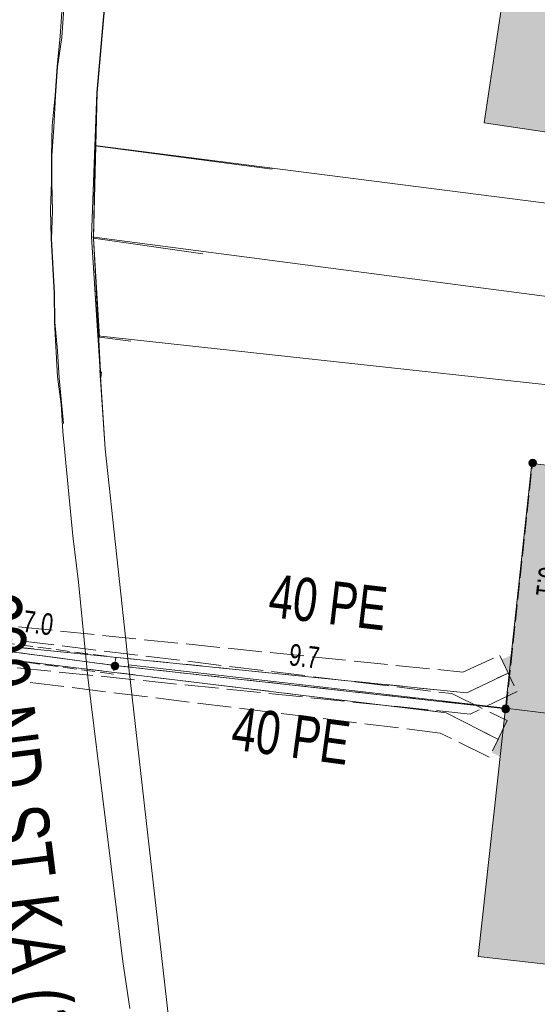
# Model space of a CAD drawing. Header units: metres. Extents: x -740 to 758, y -633 to 854.
# Tile 543 of 656: x 148 to 161, y -372 to -347. Entities that reach past the tile are written whole.
import ezdxf

# ---------------------------------------------------------------- set-up
doc = ezdxf.new("R2010")
doc.units = ezdxf.units.M
doc.header["$MEASUREMENT"] = 0
for name, pattern in [('333_125', [0.4576, 0.3328, -0.1248]), ('333_333', [0.6656, 0.3328, -0.3328]), ('416_125', [0.5408, 0.416, -0.1248]), ('416_416', [0.832, 0.416, -0.416]), ('832_208', [1.04, 0.832, -0.208])]:
    doc.linetypes.add(name, pattern=pattern)
for name, color, linetype in [('Gas.LOVION', 7, 'Continuous'), ('Grundkarte.LOVION', 7, 'Continuous'), ('Strom.LOVION', 7, 'Continuous'), ('StromBemass.LOVION', 7, 'Continuous'), ('Wasser.LOVION', 7, 'Continuous')]:
    doc.layers.add(name, color=color, linetype=linetype)
doc.styles.add('ERSTELLTER_STIL_1', font='arial.ttf')

msp = doc.modelspace()

# ---------------------------------------------------------------- hatches: boundary and pattern name
at = {"layer": 'Grundkarte.LOVION', "linetype": 'Continuous', "lineweight": 18}
for points in [[(169.01, -351.153), (170.359, -351.347), (171.186, -350.734), (171.976, -345.514), (169.907, -345.214), (168.675, -345.009), (160.277, -343.761), (159.365, -349.85), (167.763, -351.098), (168.989, -351.244)], [(159.89, -364.281), (168.355, -365.316), (169.027, -359.191), (160.541, -358.247)], [(159.89, -364.281), (159.218, -370.406), (167.645, -371.355), (168.355, -365.316)]]:
    msp.add_hatch(color=9, dxfattribs=at).paths.add_polyline_path(points)
at = {"layer": 'Strom.LOVION', "linetype": 'Continuous', "lineweight": 13}
msp.add_hatch(color=7, dxfattribs=at).paths.add_polyline_path([(159.958, -363.772), (159.837, -364.804), (160.061, -364.826), (160.182, -363.795)])
at = {"layer": 'StromBemass.LOVION', "linetype": 'Continuous', "lineweight": 13}
for points in [[(160.637, -358.298), (160.644, -358.288), (160.65, -358.278), (160.654, -358.267), (160.657, -358.255), (160.658, -358.243), (160.658, -358.232), (160.657, -358.22), (160.654, -358.208), (160.649, -358.197), (160.644, -358.187), (160.637, -358.177), (160.629, -358.169), (160.619, -358.161), (160.609, -358.155), (160.599, -358.15), (160.587, -358.146), (160.576, -358.144), (160.564, -358.143), (160.552, -358.144), (160.54, -358.147), (160.529, -358.15), (160.519, -358.155), (160.509, -358.162), (160.499, -358.169), (160.491, -358.178), (160.484, -358.188), (160.479, -358.198), (160.474, -358.209), (160.472, -358.22), (160.47, -358.232), (160.47, -358.244), (160.472, -358.256), (160.475, -358.267), (160.479, -358.278), (160.485, -358.289), (160.492, -358.298), (160.5, -358.307), (160.509, -358.314), (160.519, -358.321), (160.53, -358.326), (160.541, -358.329), (160.553, -358.331), (160.565, -358.332), (160.576, -358.331), (160.588, -358.329), (160.599, -358.325), (160.61, -358.32), (160.62, -358.314), (160.629, -358.306)], [(150.33, -363.302), (150.337, -363.292), (150.343, -363.282), (150.347, -363.271), (150.35, -363.259), (150.352, -363.247), (150.352, -363.235), (150.35, -363.224), (150.347, -363.212), (150.343, -363.201), (150.337, -363.191), (150.33, -363.181), (150.322, -363.172), (150.312, -363.165), (150.302, -363.158), (150.292, -363.153), (150.28, -363.15), (150.269, -363.148), (150.257, -363.147), (150.245, -363.148), (150.233, -363.15), (150.222, -363.154), (150.211, -363.159), (150.201, -363.165), (150.192, -363.173), (150.184, -363.181), (150.177, -363.191), (150.171, -363.202), (150.167, -363.213), (150.164, -363.224), (150.163, -363.236), (150.163, -363.248), (150.164, -363.26), (150.167, -363.271), (150.171, -363.282), (150.177, -363.293), (150.184, -363.302), (150.192, -363.311), (150.202, -363.318), (150.212, -363.325), (150.222, -363.33), (150.234, -363.333), (150.245, -363.336), (150.257, -363.336), (150.269, -363.336), (150.281, -363.333), (150.292, -363.33), (150.303, -363.324), (150.313, -363.318), (150.322, -363.31)], [(150.33, -363.302), (150.337, -363.292), (150.343, -363.282), (150.347, -363.271), (150.35, -363.259), (150.352, -363.247), (150.352, -363.235), (150.35, -363.224), (150.347, -363.212), (150.343, -363.201), (150.337, -363.191), (150.33, -363.181), (150.322, -363.172), (150.312, -363.165), (150.302, -363.158), (150.292, -363.153), (150.28, -363.15), (150.269, -363.148), (150.257, -363.147), (150.245, -363.148), (150.233, -363.15), (150.222, -363.154), (150.211, -363.159), (150.201, -363.165), (150.192, -363.173), (150.184, -363.181), (150.177, -363.191), (150.171, -363.202), (150.167, -363.213), (150.164, -363.224), (150.163, -363.236), (150.163, -363.248), (150.164, -363.26), (150.167, -363.271), (150.171, -363.282), (150.177, -363.293), (150.184, -363.302), (150.192, -363.311), (150.202, -363.318), (150.212, -363.325), (150.222, -363.33), (150.234, -363.333), (150.245, -363.336), (150.257, -363.336), (150.269, -363.336), (150.281, -363.333), (150.292, -363.33), (150.303, -363.324), (150.313, -363.318), (150.322, -363.31)], [(159.966, -364.36), (159.973, -364.35), (159.978, -364.34), (159.983, -364.329), (159.986, -364.317), (159.987, -364.305), (159.987, -364.293), (159.986, -364.282), (159.983, -364.27), (159.978, -364.259), (159.972, -364.249), (159.965, -364.239), (159.957, -364.231), (159.948, -364.223), (159.938, -364.217), (159.927, -364.212), (159.916, -364.208), (159.904, -364.206), (159.892, -364.205), (159.881, -364.206), (159.869, -364.208), (159.858, -364.212), (159.847, -364.217), (159.837, -364.223), (159.828, -364.231), (159.82, -364.24), (159.813, -364.249), (159.807, -364.26), (159.803, -364.271), (159.8, -364.282), (159.798, -364.294), (159.798, -364.306), (159.8, -364.318), (159.803, -364.329), (159.807, -364.34), (159.813, -364.351), (159.82, -364.36), (159.828, -364.369), (159.837, -364.376), (159.847, -364.383), (159.858, -364.388), (159.869, -364.391), (159.881, -364.394), (159.893, -364.394), (159.905, -364.394), (159.917, -364.391), (159.928, -364.388), (159.939, -364.383), (159.949, -364.376), (159.958, -364.369)], [(159.969, -364.358), (159.976, -364.349), (159.982, -364.338), (159.986, -364.327), (159.989, -364.315), (159.991, -364.303), (159.991, -364.292), (159.989, -364.28), (159.986, -364.268), (159.982, -364.257), (159.976, -364.247), (159.969, -364.237), (159.961, -364.228), (159.951, -364.221), (159.941, -364.214), (159.93, -364.209), (159.919, -364.206), (159.907, -364.203), (159.895, -364.203), (159.883, -364.203), (159.872, -364.206), (159.86, -364.209), (159.85, -364.215), (159.84, -364.221), (159.83, -364.229), (159.822, -364.237), (159.815, -364.247), (159.81, -364.258), (159.805, -364.269), (159.802, -364.28), (159.801, -364.292), (159.801, -364.304), (159.802, -364.316), (159.805, -364.328), (159.81, -364.339), (159.816, -364.349), (159.823, -364.359), (159.831, -364.367), (159.84, -364.375), (159.85, -364.381), (159.861, -364.386), (159.872, -364.39), (159.884, -364.392), (159.896, -364.393), (159.908, -364.392), (159.92, -364.39), (159.931, -364.386), (159.942, -364.381), (159.952, -364.375), (159.961, -364.367)]]:
    msp.add_hatch(color=7, dxfattribs=at).paths.add_polyline_path(points)
at = {"layer": 'Wasser.LOVION', "linetype": 'Continuous', "lineweight": 13}
for points in [[(159.802, -363.078), (160.121, -363.771), (160.46, -363.62), (160.141, -362.927)], [(159.871, -364.697), (159.554, -365.378), (159.88, -365.538), (160.213, -364.87)]]:
    msp.add_hatch(color=7, dxfattribs=at).paths.add_polyline_path(points)

# ---------------------------------------------------------------- linework, layer by layer
at = {"layer": 'Grundkarte.LOVION', "color": 253, "linetype": 'Continuous', "lineweight": 18}
for points in [[(149.91, -356.133), (149.722, -352.694), (149.815, -349.108), (150.082, -346.097), (150.69, -342.343), (150.885, -341.319), (152.469, -336.051), (153.482, -333.115), (154.815, -330.117), (156.342, -327.604), (156.774, -326.882)], [(166.675, -427.636), (165.073, -423.95), (163.265, -419.664), (162.515, -417.432), (158.828, -406.325), (157.157, -401.02), (155.927, -395.702), (153.58, -384.996), (151.932, -374.488), (151.704, -373.062), (150.593, -363.21), (150.014, -357.887), (149.68, -352.659), (149.805, -349.1), (150.072, -346.089), (150.603, -342.756)], [(150.65, -355.233), (149.871, -355.132), (149.722, -352.694), (149.765, -350.414), (154.136, -350.991)]]:
    msp.add_lwpolyline(points, dxfattribs=at)
at = {"layer": 'Grundkarte.LOVION', "color": 8, "linetype": 'Continuous', "lineweight": 18}
for points in [[(156.774, -326.882), (156.342, -327.604), (154.815, -330.117), (153.482, -333.115), (152.469, -336.051), (150.885, -341.319), (150.69, -342.343), (150.082, -346.097), (149.815, -349.108), (149.722, -352.694), (149.91, -356.133)], [(156.774, -326.882), (156.342, -327.604), (154.815, -330.117), (153.482, -333.115), (152.469, -336.051), (150.885, -341.319), (150.69, -342.343), (150.082, -346.097), (149.815, -349.108), (149.722, -352.694), (149.91, -356.133)], [(150.92, -342.371), (168.675, -345.009), (169.907, -345.214), (171.976, -345.514), (191.202, -348.392), (190.937, -353.236), (190.64, -358.053), (167.763, -355.029), (149.68, -352.659), (149.805, -349.1), (150.072, -346.089), (150.603, -342.756), (150.072, -346.089), (149.805, -349.1), (149.68, -352.659), (150.014, -357.887), (150.593, -363.21), (151.704, -373.062), (151.932, -374.488), (153.58, -384.996), (155.927, -395.702), (157.157, -401.02)], [(152.42, -353.08), (149.722, -352.694), (149.815, -349.108), (150.082, -346.097), (150.69, -342.343), (160.08, -343.76)], [(150.603, -342.756), (150.072, -346.089), (149.805, -349.1), (149.68, -352.659), (150.014, -357.887), (150.593, -363.21), (151.704, -373.062), (151.932, -374.488), (153.58, -384.996), (155.927, -395.702), (157.157, -401.02), (158.828, -406.325), (162.515, -417.432), (163.265, -419.664), (165.073, -423.95), (166.675, -427.636)], [(150.624, -371.689), (150.451, -370.524), (150.31, -369.385), (150.164, -368.188), (150.023, -367.049), (149.876, -365.851), (149.735, -364.713), (149.588, -363.515), (149.359, -361.173), (149.219, -360.034), (148.967, -357.458), (148.93, -356.782), (148.835, -356.111), (148.762, -354.759), (148.752, -354.05), (148.679, -352.698), (148.668, -351.99), (148.69, -351.308), (148.686, -350.658), (148.702, -349.917), (148.777, -349.171), (148.826, -348.457), (148.9, -347.711), (148.949, -346.997)], [(148.986, -357.258), (148.877, -356.146), (148.84, -355.469), (148.772, -354.767), (148.762, -354.058), (148.688, -352.706), (148.71, -352.024), (148.7, -351.316), (148.696, -350.666), (148.744, -349.952), (148.787, -349.179), (148.835, -348.465), (148.942, -347.745), (148.991, -347.031)], [(149.91, -356.133), (149.722, -352.694), (152.42, -353.08)], [(149.883, -355.949), (150.014, -357.887)], [(149.925, -355.984), (149.91, -356.133)]]:
    msp.add_lwpolyline(points, dxfattribs=at)
for points in [[(169.01, -351.153), (168.989, -351.244), (167.763, -351.098), (159.365, -349.85), (160.277, -343.761), (168.675, -345.009), (169.907, -345.214), (171.976, -345.514), (171.186, -350.734), (170.359, -351.347)], [(167.763, -355.029), (190.64, -358.053), (190.413, -361.474), (190.003, -367.869), (169.549, -365.435), (168.355, -365.316), (159.89, -364.281), (150.593, -363.21), (150.014, -357.887), (149.68, -352.659)], [(159.89, -364.281), (160.541, -358.247), (169.027, -359.191), (168.355, -365.316)], [(150.593, -363.21), (159.89, -364.281), (168.355, -365.316), (169.549, -365.435), (190.003, -367.869), (189.914, -369.68), (189.423, -377.354), (151.932, -374.488), (151.704, -373.062)], [(159.89, -364.281), (168.355, -365.316), (167.645, -371.355), (159.218, -370.406)]]:
    msp.add_lwpolyline(points, close=True, dxfattribs=at)
at = {"layer": 'Grundkarte.LOVION', "color": 253, "linetype": 'Continuous', "lineweight": 18}
msp.add_lwpolyline([(167.574, -357.028), (149.829, -355.098), (149.68, -352.659), (149.755, -350.406), (167.982, -352.732), (167.763, -355.029)], close=True, dxfattribs=at)
at = {"layer": 'Strom.LOVION', "color": 5, "linetype": 'Continuous', "lineweight": 18}
msp.add_lwpolyline([(143.068, -361.818), (143.308, -362.311), (150.255, -363.228), (159.906, -364.294)], dxfattribs=at)
at = {"layer": 'Strom.LOVION', "color": 7, "linetype": '333_125', "lineweight": 13}
msp.add_lwpolyline([(150.28, -363.034), (150.216, -363.439), (143.283, -362.506), (143.363, -362.114)], close=True, dxfattribs=at)
at = {"layer": 'Strom.LOVION', "color": 9, "linetype": '333_333', "lineweight": 18}
msp.add_lwpolyline([(143.308, -362.311), (150.255, -363.228)], dxfattribs=at)
at = {"layer": 'StromBemass.LOVION', "color": 7, "linetype": '416_125', "lineweight": 13}
msp.add_lwpolyline([(143.308, -362.311), (150.255, -363.228), (159.906, -364.294), (160.554, -358.231)], dxfattribs=at)
at = {"layer": 'StromBemass.LOVION', "color": 7, "linetype": 'Continuous', "lineweight": 13}
for centre, radius in [((160.564, -358.238), 0.0943), ((150.257, -363.242), 0.0947), ((150.257, -363.242), 0.0947), ((159.893, -364.3), 0.0947), ((159.896, -364.298), 0.0951)]:
    msp.add_circle(centre, radius, dxfattribs=at)
at = {"layer": 'Wasser.LOVION', "color": 150, "linetype": 'Continuous', "lineweight": 18}
for points in [[(142.709, -361.927), (142.816, -361.961), (143.698, -362.362), (158.936, -363.902), (159.953, -363.418)], [(142.82, -362.61), (142.908, -362.602), (143.736, -362.609), (158.423, -364.395), (159.714, -365.052)]]:
    msp.add_lwpolyline(points, dxfattribs=at)
at = {"layer": 'Wasser.LOVION', "color": 7, "linetype": '832_208', "lineweight": 13}
for points in [[(143.737, -361.856), (158.842, -363.394), (159.748, -362.98), (160.175, -363.869), (159.017, -364.426), (143.642, -362.855)], [(143.792, -362.116), (158.569, -363.923), (159.934, -364.587), (159.49, -365.488), (158.28, -364.897), (143.665, -363.089)]]:
    msp.add_lwpolyline(points, close=True, dxfattribs=at)
at = {"layer": 'Wasser.LOVION', "color": 252, "linetype": '416_416', "lineweight": 18}
for points in [[(143.698, -362.362), (158.936, -363.902), (159.953, -363.418)], [(143.736, -362.609), (158.423, -364.395), (159.714, -365.052)]]:
    msp.add_lwpolyline(points, dxfattribs=at)

# ---------------------------------------------------------------- texts
at = {"layer": 'Gas.LOVION', "color": 5, "linetype": 'Continuous', "lineweight": 18, "insert": (146.069, -361.6), "char_height": 1.42281, "attachment_point": 7, "rotation": 277.2451, "style": 'ERSTELLTER_STIL_1'}
msp.add_mtext('{\\A1;\\W0.72100x;200 ND ST KA (1984)}', dxfattribs=at)
at = {"layer": 'StromBemass.LOVION', "color": 7, "linetype": 'Continuous', "lineweight": 13, "attachment_point": 7, "style": 'ERSTELLTER_STIL_1'}
for s, insert, char_height, rotation in [('{\\A1;\\W0.71557x;6.1}', (160.718, -360.764), 0.53357, 263.2462), ('{\\A1;\\W0.71554x;7.0}', (147.956, -362.399), 0.53355, 352.2429), ('{\\A1;\\W0.71554x;9.7}', (154.527, -363.227), 0.53354, 353.2459)]:
    msp.add_mtext(s, dxfattribs=dict(at, insert=insert, char_height=char_height, rotation=rotation))
at = {"layer": 'Wasser.LOVION', "color": 150, "linetype": 'Continuous', "lineweight": 18, "attachment_point": 7, "style": 'ERSTELLTER_STIL_1'}
for insert, char_height, rotation in [((154.007, -362.04), 1.06709, 353.2431), ((153.086, -365.305), 1.0671, 352.2429)]:
    msp.add_mtext('{\\A1;\\W0.71558x;40 PE}', dxfattribs=dict(at, insert=insert, char_height=char_height, rotation=rotation))

doc.saveas('drawing.dxf')
